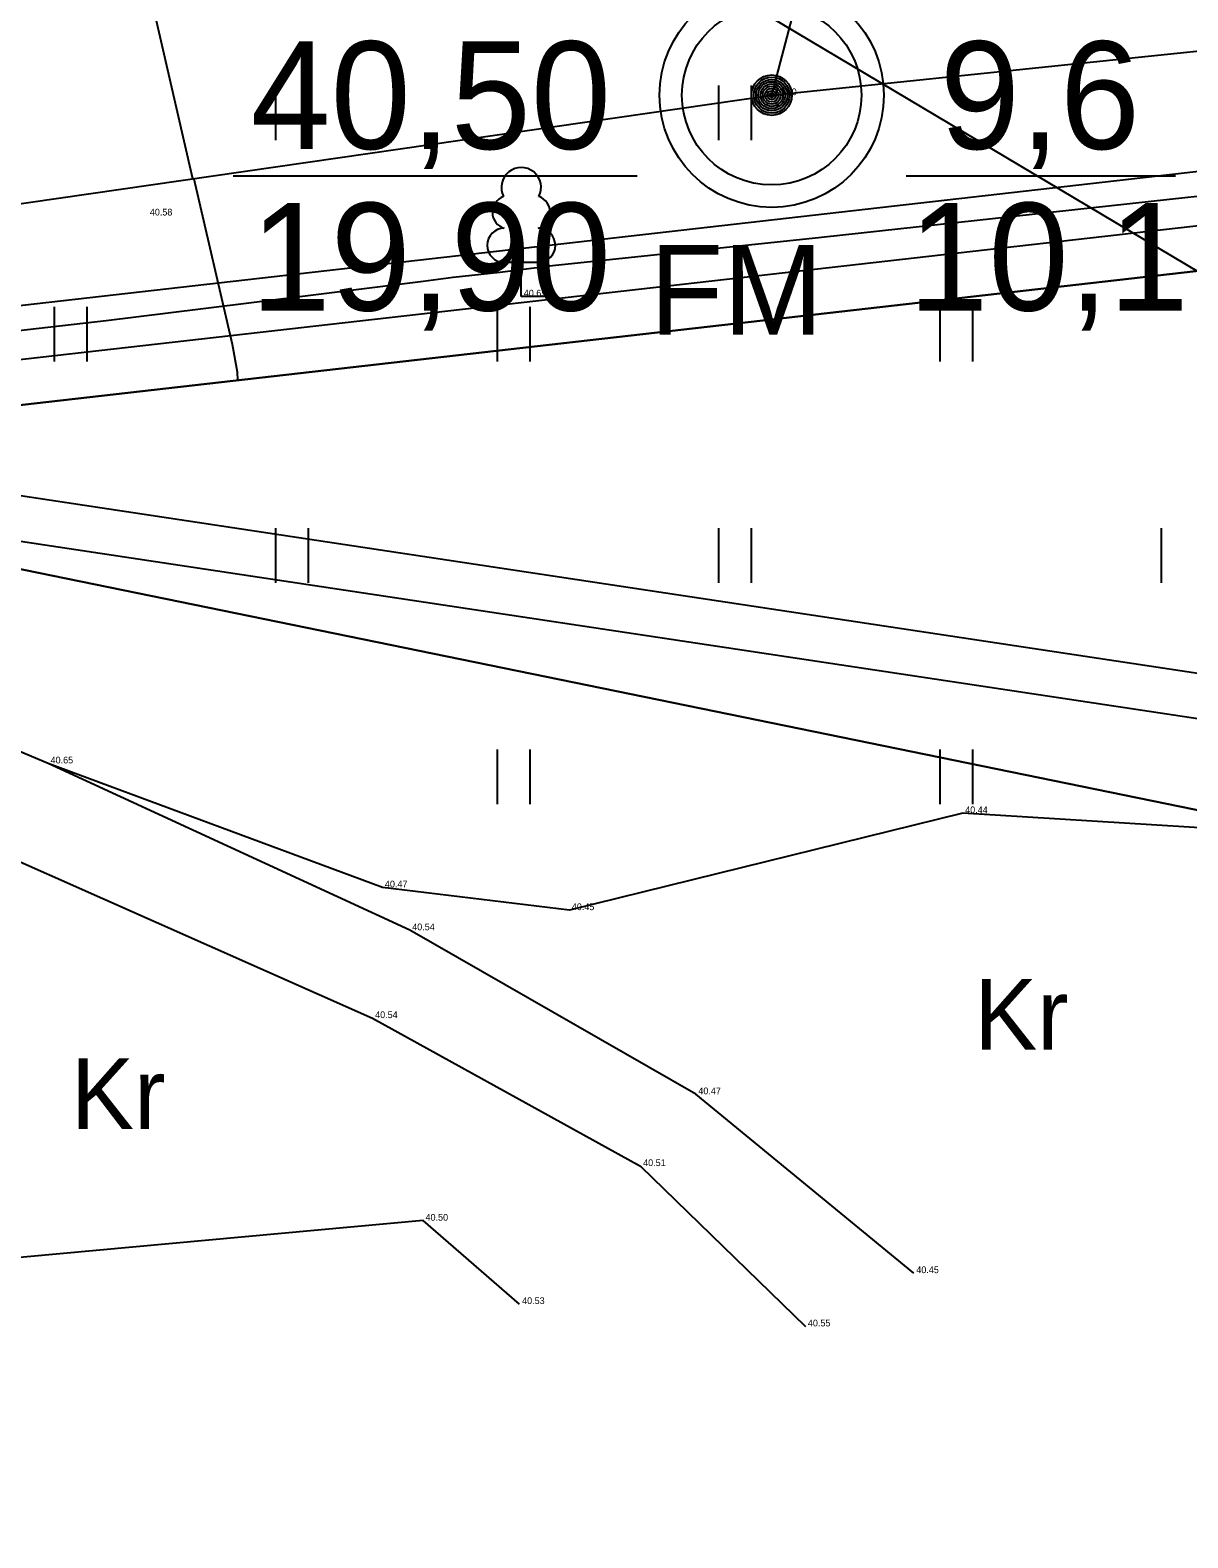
# Model space of a CAD drawing. Extents: x 544674 to 552202, y 6585829 to 6588119.
# Drawn here: x 549356.6 to 549408.2, y 6587259 to 6587326.2 of the extents above; entities that cross this region are included whole.
import ezdxf

# ---------------------------------------------------------------- set-up
doc = ezdxf.new("R2010")
doc.units = 0
for name, color, linetype in [('GEOLPUNKT', 7, 'Continuous'), ('HALJASTUS', 7, 'Continuous'), ('illumineerimisjooned', 7, 'Continuous'), ('kataster', 7, 'Continuous'), ('Lamami horisontaal_EH2000', 7, 'Continuous'), ('Lõige', 7, 'Continuous'), ('maardlad', 7, 'Continuous'), ('ME', 7, 'Continuous'), ('MOOTKORG-EH2000', 7, 'Continuous'), ('Plokid', 7, 'Continuous'), ('Plokid orig', 7, 'Continuous'), ('Proovid', 7, 'Continuous'), ('PUU', 7, 'Continuous'), ('TEE', 7, 'Continuous'), ('TM_taotletav', 7, 'Continuous'), ('VEEKOGU', 7, 'Continuous'), ('Veetase', 7, 'Continuous')]:
    doc.layers.add(name, color=color, linetype=linetype)

msp = doc.modelspace()

# ---------------------------------------------------------------- linework, layer by layer
at = {"layer": 'GEOLPUNKT'}
for p, q in [((549365.662, 6587319.706), (549383.662, 6587319.706)), ((549395.662, 6587319.706), (549407.662, 6587319.706))]:
    msp.add_line(p, q, dxfattribs=at)
for radius in [5, 4, 0.9, 0.801, 0.7, 0.6, 0.5, 0.4, 0.3, 0.2, 0.1]:
    msp.add_circle((549389.662, 6587323.306), radius, dxfattribs=at)
at = {"layer": 'HALJASTUS'}
for p, q in [((549367.567, 6587321.305), (549367.567, 6587323.741)), ((549369.023, 6587321.305), (549369.023, 6587323.741)), ((549387.298, 6587321.305), (549387.298, 6587323.741)), ((549388.754, 6587321.305), (549388.754, 6587323.741)), ((549357.702, 6587311.44), (549357.702, 6587313.876)), ((549359.158, 6587311.44), (549359.158, 6587313.876)), ((549377.433, 6587311.44), (549377.433, 6587313.876)), ((549378.889, 6587311.44), (549378.889, 6587313.876)), ((549397.164, 6587311.44), (549397.164, 6587313.876)), ((549398.62, 6587311.44), (549398.62, 6587313.876)), ((549367.567, 6587301.574), (549367.567, 6587304.01)), ((549369.023, 6587301.574), (549369.023, 6587304.01)), ((549387.298, 6587301.574), (549387.298, 6587304.01)), ((549388.754, 6587301.574), (549388.754, 6587304.01)), ((549407.029, 6587301.574), (549407.029, 6587304.01)), ((549377.433, 6587291.709), (549377.433, 6587294.145)), ((549378.889, 6587291.709), (549378.889, 6587294.145)), ((549397.164, 6587291.709), (549397.164, 6587294.145)), ((549398.62, 6587291.709), (549398.62, 6587294.145))]:
    msp.add_line(p, q, dxfattribs=at)
msp.add_lwpolyline([(549517.603, 6587275.52), (549505.664, 6587291.608), (549495.011, 6587287.544), (549479.609, 6587284.583), (549455.922, 6587289.412), (549419.377, 6587296.518), (549413.442, 6587302.815), (549408.78, 6587315.368), (549379.589, 6587332.757), (549361.373, 6587369.391), (549399.11, 6587381.358), (549404.498, 6587365.547), (549398.242, 6587360.016), (549411.085, 6587349.513), (549415.834, 6587318.706), (549426.494, 6587318.048), (549428.606, 6587342.35), (549434.547, 6587372.782)], dxfattribs=at)
msp.add_lwpolyline([(549517.603, 6587275.52), (549505.664, 6587291.608), (549495.011, 6587287.544), (549479.609, 6587284.583), (549455.922, 6587289.412), (549419.377, 6587296.518), (549413.442, 6587302.815), (549408.78, 6587315.368), (549379.589, 6587332.757), (549361.373, 6587369.391), (549399.11, 6587381.358), (549404.498, 6587365.547), (549398.242, 6587360.016), (549411.085, 6587349.513), (549415.834, 6587318.706), (549426.494, 6587318.048), (549428.606, 6587342.35), (549434.547, 6587372.782)], dxfattribs=at)
at = {"layer": 'illumineerimisjooned'}
msp.add_lwpolyline([(549385.759, 6587370.897), (549453.195, 6587391.496), (549657.69, 6587485.602), (549953.264, 6587514.367), (549959, 6587478.673), (549960.584, 6587470.411), (549966.491, 6587468.647), (550074.588, 6587526.998), (550194.651, 6587392.056), (550162.07, 6587337.455), (550384.802, 6587285.483), (550352.858, 6587156.225), (550166.563, 6587182.325), (550170.434, 6587196.945), (550126.763, 6587279.172), (549985.425, 6587249.939), (549966.482, 6587380.956), (549334.887, 6587309.084), (549332.256, 6587325.74), (549351.293, 6587327.741), (549373.837, 6587344.121)], close=True, dxfattribs=at)
msp.add_lwpolyline([(550162.574, 6587182.89), (549969.54, 6587210.591), (549955.963, 6587304.306), (549759.7, 6587283.78), (549491.831, 6587284.981), (549348.461, 6587306.603)], dxfattribs=at)
at = {"layer": 'kataster'}
for points in [[(549325.21, 6587357.28), (549963.15, 6587426.56), (549964.78, 6587378.75), (549333.21, 6587306.88)], [(549964.78, 6587378.75), (549983.75, 6587247.55), (550125.7, 6587276.91), (550168.3, 6587196.7), (550161.05, 6587169.32), (549691.27, 6587233.58), (549333.21, 6587306.88)]]:
    msp.add_lwpolyline(points, close=True, dxfattribs=at)
msp.add_lwpolyline([(550774.77, 6586902.25), (550659.32, 6586928.33), (550536.4, 6586945.03), (550469.89, 6586954.13), (549873.78, 6587035.72), (549864.75, 6587036.98), (549366.23, 6587106.44), (549360.12, 6587142.55), (549349.59, 6587203.19), (549333.21, 6587306.88), (549691.27, 6587233.58), (550351.66, 6587143.04), (550586.6, 6587111.11), (550644.31, 6586972.83), (550788.48, 6586943.58)], dxfattribs=at)
at = {"layer": 'Lamami horisontaal_EH2000'}
msp.add_lwpolyline([(549633.984, 6587461.753), (549487.583, 6587385.295), (549475.359, 6587379.216), (549462.925, 6587373.635), (549450.278, 6587368.552), (549437.419, 6587363.967), (549364.102, 6587339.448), (549362.213, 6587338.507), (549361.014, 6587337.178), (549360.506, 6587335.463), (549360.688, 6587333.36), (549363.849, 6587319.591), (549363.851, 6587319.586), (549363.854, 6587319.583), (549363.858, 6587319.582), (549363.863, 6587319.582), (549363.886, 6587319.585), (549363.891, 6587319.585), (549363.895, 6587319.583), (549363.898, 6587319.58), (549363.9, 6587319.575), (549365.611, 6587312.202), (549365.831, 6587310.97), (549365.858, 6587310.595)], dxfattribs=at)
at = {"layer": 'Lõige'}
msp.add_lwpolyline([(549317.52, 6587312.891), (549389.662, 6587323.306), (549737.632, 6587359.41), (549942.2, 6587421.1), (550060.238, 6587456.014), (550146.758, 6587481.605)], dxfattribs=at)
at = {"layer": 'maardlad'}
msp.add_lwpolyline([(549329.95, 6587327.51), (549333.21, 6587306.88), (549964.78, 6587378.75), (549983.75, 6587247.55), (550125.7, 6587276.91), (550168.3, 6587196.7), (550164.05, 6587180.66), (550354.37, 6587153.99), (550387.23, 6587286.97), (550165.19, 6587338.78), (550197.12, 6587392.29), (550075.03, 6587529.51), (549966.27, 6587470.8), (549962.32, 6587471.98), (549960.97, 6587479.02), (549954.94, 6587516.54), (549657.16, 6587487.56), (549464.02, 6587398.68), (549961.32, 6587453.7), (549963.15, 6587426.56), (549380.16, 6587363.23), (549372.23, 6587345.42), (549350.55, 6587329.67)], close=True, dxfattribs=at)
at = {"layer": 'ME'}
msp.add_lwpolyline([(549384.302, 6587372.543), (549452.481, 6587393.37), (549657.16, 6587487.56), (549954.94, 6587516.54), (549960.97, 6587479.02), (549962.32, 6587471.98), (549966.27, 6587470.8), (550075.03, 6587529.51), (550197.12, 6587392.29), (550165.19, 6587338.78), (550387.23, 6587286.97), (550354.367, 6587153.994), (550164.052, 6587180.657), (550168.3, 6587196.7), (550125.7, 6587276.91), (549983.75, 6587247.55), (549964.78, 6587378.75), (549333.21, 6587306.88), (549329.952, 6587327.509), (549350.55, 6587329.674), (549372.228, 6587345.424), (549384.302, 6587372.543)], dxfattribs=at)
at = {"layer": 'Plokid'}
msp.add_lwpolyline([(549387.506, 6587368.921), (549454.051, 6587389.248), (549658.325, 6587483.253), (549951.252, 6587511.76), (549956.636, 6587478.257), (549958.501, 6587468.528), (549966.757, 6587466.063), (550074.057, 6587523.985), (550191.689, 6587391.775), (550158.326, 6587335.864), (550381.889, 6587283.698), (550351.048, 6587158.902), (550169.575, 6587184.327), (550172.995, 6587197.24), (550128.039, 6587281.887), (549987.436, 6587252.806), (549968.524, 6587383.604), (549336.899, 6587311.728), (549335.021, 6587323.618), (549352.183, 6587325.422), (549375.768, 6587342.557)], close=True, dxfattribs=at)
msp.add_lwpolyline([(549351.033, 6587326.344), (549333.816, 6587324.526), (549335.419, 6587313.963), (549335.953, 6587310.515), (549360.001, 6587313.258), (549364.204, 6587313.775), (549374.121, 6587315.02), (549375.457, 6587315.189), (549377.543, 6587315.423), (549379.895, 6587315.707), (549391.88, 6587316.97), (549408.21, 6587318.765), (549408.49, 6587318.795), (549408.801, 6587318.817), (549413.883, 6587319.335), (549415.032, 6587319.511), (549425.571, 6587320.683), (549425.902, 6587320.728), (549462.978, 6587324.905), (549467.763, 6587325.434), (549470.807, 6587325.817), (549473.414, 6587326.109), (549473.564, 6587326.124), (549483.457, 6587327.245)], dxfattribs=at)
at = {"layer": 'Plokid orig'}
msp.add_lwpolyline([(549384.302, 6587372.543), (549452.481, 6587393.37), (549657.16, 6587487.56), (549954.94, 6587516.54), (549960.97, 6587479.02), (549962.32, 6587471.98), (549966.27, 6587470.8), (550075.03, 6587529.51), (550197.12, 6587392.29), (550165.19, 6587338.78), (550387.23, 6587286.97), (550354.367, 6587153.994), (550164.052, 6587180.657), (550168.3, 6587196.7), (550125.7, 6587276.91), (549983.75, 6587247.55), (549964.78, 6587378.75), (549333.21, 6587306.88), (549329.952, 6587327.509), (549350.55, 6587329.674), (549372.228, 6587345.424), (549384.302, 6587372.543)], dxfattribs=at)
at = {"layer": 'PUU'}
for p, q in [((549379.267, 6587315.851), (549377.731, 6587315.851)), ((549378.499, 6587314.331), (549378.499, 6587315.851)), ((549379.715, 6587314.331), (549378.499, 6587314.331))]:
    msp.add_line(p, q, dxfattribs=at)
for centre, radius, start, end in [((549378.499, 6587319.195), 0.886, 332.5799, 207.4201), ((549377.955, 6587318.083), 0.744, 109.02174, 253.14154), ((549379.043, 6587318.083), 0.744, 286.85082, 70.98591), ((549377.739, 6587316.611), 0.76, 90.0016, 269.3953), ((549379.259, 6587316.611), 0.76, 270.6047, 89.9984)]:
    msp.add_arc(centre, radius, start, end, dxfattribs=at)
at = {"layer": 'TEE'}
for points in [[(549395.996, 6587270.8), (549386.281, 6587278.774), (549373.528, 6587286.083), (549357.41, 6587293.519), (549315.855, 6587311.002), (549291.945, 6587320.74)], [(549290.581, 6587316.095), (549313.869, 6587306.646), (549352.573, 6587290.728), (549371.874, 6587282.168), (549383.82, 6587275.572), (549391.164, 6587268.426)], [(549416.391, 6587289.924), (549415.477, 6587290.228), (549398.174, 6587291.301), (549380.642, 6587286.98), (549372.312, 6587287.995), (549357.41, 6587293.519)], [(549378.426, 6587269.423), (549374.122, 6587273.14), (549349.986, 6587270.94), (549351.247, 6587289.646), (549352.573, 6587290.728)]]:
    msp.add_lwpolyline(points, dxfattribs=at)
at = {"layer": 'TM_taotletav'}
msp.add_lwpolyline([(549954.259, 6587302.117), (549759.8, 6587281.779), (549491.676, 6587282.982), (549333.21, 6587306.88), (549329.952, 6587327.509), (549350.55, 6587329.674), (549372.228, 6587345.424), (549384.302, 6587372.543)], dxfattribs=at)
at = {"layer": 'VEEKOGU'}
msp.add_circle((549389.662, 6587323.306), 0.6, dxfattribs=at)
at = {"layer": 'Veetase'}
msp.add_lwpolyline([(549389.662, 6587323.306), (549394.149, 6587340.392), (549420.149, 6587340.392)], dxfattribs=at)

# ---------------------------------------------------------------- texts
at = {"layer": 'GEOLPUNKT'}
for s, p in [('40,50', (549366.436, 6587320.906)), ('9,6', (549397.155, 6587320.906)), ('19,90', (549366.436, 6587313.706)), ('10,1', (549395.755, 6587313.706))]:
    msp.add_text(s, height=4.8, dxfattribs=at).set_placement(p)
at = {"layer": 'MOOTKORG-EH2000'}
for s, p in [(' 40.50', (549389.662, 6587323.306)), (' 40.58', (549361.833, 6587317.942)), (' 40.65', (549378.499, 6587314.331)), (' 40.65', (549357.41, 6587293.519)), (' 40.65', (549357.41, 6587293.519)), (' 40.44', (549398.174, 6587291.301)), (' 40.47', (549372.312, 6587287.995)), (' 40.45', (549380.642, 6587286.98)), (' 40.54', (549373.528, 6587286.083)), (' 40.54', (549371.874, 6587282.168)), (' 40.47', (549386.281, 6587278.774)), (' 40.51', (549383.82, 6587275.572)), (' 40.50', (549374.122, 6587273.14)), (' 40.45', (549395.996, 6587270.8)), (' 40.53', (549378.426, 6587269.423)), (' 40.55', (549391.164, 6587268.426))]:
    msp.add_text(s, height=0.3, dxfattribs=at).set_placement(p)
at = {"layer": 'Proovid'}
msp.add_text('FM', height=4, dxfattribs=at).set_placement((549384.228, 6587312.634))
at = {"layer": 'TEE'}
for p in [(549398.685, 6587280.767), (549358.432, 6587277.221)]:
    msp.add_text('Kr', height=3.15, dxfattribs=at).set_placement(p)

doc.saveas('drawing.dxf')
